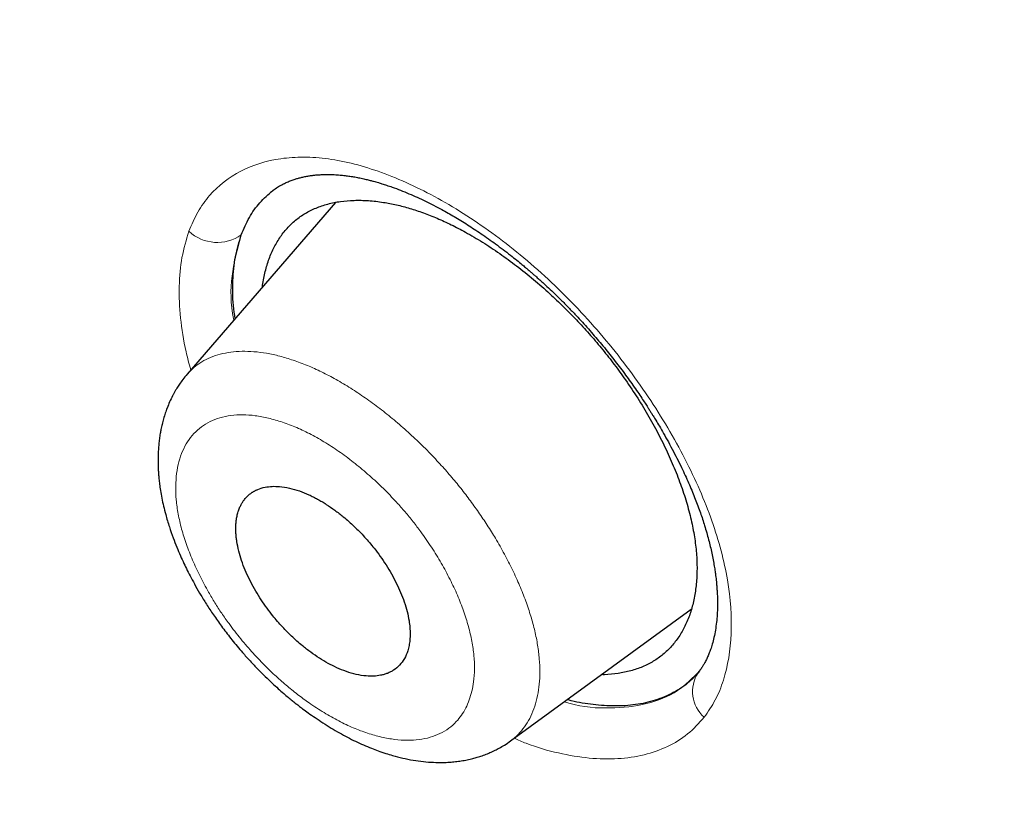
# Model space of a CAD drawing. Header units: millimetres. Extents: x 8 to 473, y 11 to 654.
# Tile 62 of 656: x 415.99 to 423.79, y 185.39 to 191.71. Entities that reach past the tile are written whole.
import ezdxf

# ---------------------------------------------------------------- set-up
doc = ezdxf.new("R2010")
doc.units = ezdxf.units.MM

msp = doc.modelspace()

# ---------------------------------------------------------------- linework, layer by layer
at = {"color": 7, "linetype": 'Continuous', "lineweight": 30}
for p, q in [((418.4925, 190.2627), (417.3172, 188.9032)), ((419.8777, 186.0021), (421.3083, 187.0445)), ((421.3625, 186.5422), (421.3094, 186.4851))]:
    msp.add_line(p, q, dxfattribs=at)
at = {"color": 8, "linetype": 'Continuous', "lineweight": 0}
for centre, radius, start, end in [((417.5559, 190.2774), 0.3308, 227.26197, 305.20629), ((421.5898, 186.3939), 0.2715, 146.94127, 228.70391)]:
    msp.add_arc(centre, radius, start, end, dxfattribs=at)
at = {"color": 7, "linetype": 'Continuous', "lineweight": 30}
for points, knots in [([(461.4343, 127.8744), (461.5028, 128.5627), (461.6393, 129.9326), (461.5397, 132.2118), (461.2898, 134.581), (460.9014, 137.0323), (460.3617, 139.7996), (459.6453, 142.8964), (458.7444, 146.3221), (457.6424, 150.206), (456.3447, 154.5431), (454.9302, 159.3122), (453.4496, 164.132), (451.8166, 169.0606), (450.26, 173.2838), (448.8522, 176.7547), (447.6792, 179.4251), (446.3576, 182.1693), (444.8471, 184.9928), (443.2049, 187.7272), (441.4397, 190.3395), (439.5907, 192.787), (437.5671, 195.1633), (435.4395, 197.4214), (433.265, 199.5544), (430.7073, 201.9013), (427.7673, 204.412), (424.4579, 207.0336), (421.1659, 209.4809), (417.8983, 211.771), (414.664, 213.894), (411.4751, 215.8488), (408.338, 217.6554), (405.2417, 219.3719), (402.1573, 221.0766), (399.0852, 222.7098), (396.0436, 224.2145), (393.0598, 225.5415), (390.1579, 226.6715), (387.3493, 227.6059), (384.6502, 228.3104), (382.3814, 228.6889), (380.5285, 228.788), (379.054, 228.6783), (377.7344, 228.3298), (376.6343, 227.685), (375.8051, 226.7211), (375.2059, 225.4174), (374.8688, 224.0286), (374.8192, 222.9724), (374.8004, 222.5711)], [0, 0, 0, 0, 0.0200047, 0.0398126, 0.0594823, 0.0790442, 0.098539, 0.1240032, 0.1493793, 0.1746635, 0.2089867, 0.2432628, 0.2776948, 0.3122934, 0.3470638, 0.3645565, 0.3821766, 0.3999474, 0.417905, 0.4360854, 0.4514078, 0.4669063, 0.4824142, 0.4977299, 0.5128612, 0.5278497, 0.5501285, 0.5722459, 0.5942634, 0.6162413, 0.6382062, 0.660093, 0.6818368, 0.7033851, 0.7249325, 0.7466767, 0.7685648, 0.7905255, 0.8125089, 0.8345238, 0.8566401, 0.8789195, 0.893908, 0.9090407, 0.9243532, 0.9398664, 0.9553564, 0.9706894, 0.9888644, 1, 1, 1, 1]), ([(459.2222, 127.7834), (459.279, 128.3336), (459.3924, 129.4332), (459.3537, 131.2404), (459.2029, 133.1259), (458.9459, 135.0845), (458.6061, 137.0963), (458.1198, 139.5444), (457.444, 142.4532), (456.5504, 145.8362), (455.5256, 149.4267), (454.3873, 153.2102), (453.1931, 157.1632), (451.9702, 161.1366), (450.6689, 165.1609), (449.2429, 169.2583), (447.9127, 172.7478), (446.7404, 175.5931), (445.7907, 177.7591), (444.7549, 179.9606), (443.6155, 182.1989), (442.3526, 184.4722), (441.0655, 186.5811), (439.779, 188.5047), (438.5312, 190.231), (437.1895, 191.9343), (435.6066, 193.7805), (433.7754, 195.7367), (431.7133, 197.7753), (429.4721, 199.8488), (427.0635, 201.9417), (424.497, 204.0378), (421.9262, 206.0238), (419.3606, 207.9095), (416.5941, 209.8481), (413.6375, 211.7986), (410.5048, 213.7281), (407.4068, 215.5186), (404.335, 217.224), (401.2742, 218.913), (398.2378, 220.5209), (395.2467, 221.9921), (392.5157, 223.1967), (390.0459, 224.1619), (387.8266, 224.9278), (385.6774, 225.5555), (383.6119, 226.0252), (381.7621, 226.2952), (380.1355, 226.3661), (378.7339, 226.2476), (377.5948, 225.9367), (376.7116, 225.4582), (376.0551, 224.8609), (375.5363, 224.1143), (375.1031, 223.1429), (374.7939, 221.9195), (374.6336, 220.4353), (374.6208, 218.8354), (374.7274, 217.1489), (374.9311, 215.3964), (375.3048, 212.9936), (375.9234, 209.8987), (376.8482, 206.079), (377.9052, 202.1902), (379.0464, 198.262), (380.2194, 194.3206), (381.3492, 190.5854), (382.4801, 187.0244), (383.6278, 183.6312), (384.8807, 180.1829), (386.1041, 177.1008), (386.9838, 174.9915), (387.4082, 174.0516), (387.4899, 173.8705)], [0, 0, 0, 0, 0.012215, 0.024412, 0.036596, 0.048766, 0.060927, 0.073082, 0.092172, 0.111249, 0.13031, 0.151946, 0.173571, 0.195212, 0.216878, 0.238563, 0.260269, 0.271132, 0.282006, 0.292893, 0.303792, 0.314705, 0.32563, 0.333834, 0.342045, 0.350258, 0.35847, 0.369407, 0.38033, 0.391239, 0.404312, 0.417369, 0.430424, 0.443476, 0.456526, 0.472832, 0.489119, 0.505383, 0.521624, 0.537868, 0.55414, 0.570431, 0.586733, 0.59978, 0.61283, 0.625882, 0.638943, 0.652018, 0.662926, 0.673848, 0.684783, 0.692993, 0.701206, 0.709417, 0.717621, 0.728547, 0.739459, 0.750357, 0.761244, 0.772118, 0.782981, 0.804686, 0.826372, 0.848038, 0.869678, 0.891304, 0.912939, 0.931134, 0.949343, 0.967563, 0.985796, 0.997263, 1, 1, 1, 1]), ([(404.4234, 216.6686), (404.5035, 216.6242), (404.6608, 216.5372), (404.8922, 216.4089), (405.1146, 216.2855), (405.3281, 216.1669), (405.5326, 216.0532), (405.7246, 215.9463), (405.9044, 215.846), (406.0725, 215.7522), (406.2325, 215.6627), (406.3845, 215.5776), (406.5336, 215.4941), (406.679, 215.4124), (406.8203, 215.333), (406.9515, 215.2592), (407.0729, 215.1908), (407.1872, 215.1262), (407.298, 215.0636), (407.4085, 215.0011), (407.6161, 214.8835), (407.9228, 214.7092), (408.3311, 214.476), (408.7447, 214.2382), (409.271, 213.9338), (409.9082, 213.5616), (410.6566, 213.1187), (411.4066, 212.6673), (412.1636, 212.204), (412.9276, 211.7285), (413.6986, 211.2405), (414.4714, 210.7429), (415.2461, 210.2357), (416.0226, 209.7188), (416.8008, 209.1922), (417.5627, 208.6683), (418.3081, 208.1481), (419.0367, 207.6322), (419.6377, 207.2005), (420.1106, 206.8571), (420.455, 206.6054), (420.7996, 206.3519), (421.1464, 206.0949), (421.464, 205.8581), (421.7536, 205.6407), (422.015, 205.4437), (422.281, 205.242), (422.5518, 205.0357), (422.8247, 204.8267), (423.0961, 204.6177), (423.3293, 204.4372), (423.5246, 204.2854), (423.6832, 204.1616), (423.8395, 204.0393), (423.993, 203.9188), (424.1285, 203.8121), (424.2442, 203.7207), (424.3387, 203.6459), (424.4117, 203.588), (424.4653, 203.5454), (424.5016, 203.5166), (424.5351, 203.49), (424.5632, 203.4676), (424.5842, 203.4509), (424.6001, 203.4382), (424.616, 203.4256), (424.6362, 203.4094), (424.6624, 203.3886), (424.6987, 203.3596), (424.7467, 203.3213), (424.8076, 203.2726), (424.8756, 203.2181), (424.9499, 203.1585), (425.0285, 203.0954), (425.1109, 203.0291), (425.1942, 202.9619), (425.277, 202.895), (425.4291, 202.7719), (425.6488, 202.5934), (425.9342, 202.3599), (426.2205, 202.1242), (426.508, 201.8858), (426.7995, 201.6425), (427.0916, 201.397), (427.3867, 201.1472), (427.6407, 200.9306), (427.8528, 200.7486), (428.0223, 200.6026), (428.1927, 200.4551), (428.3627, 200.3074), (428.5279, 200.1631), (428.6851, 200.0253), (428.8325, 199.8956), (428.971, 199.7732), (429.0928, 199.6651), (429.1991, 199.5706), (429.2909, 199.4887), (429.3771, 199.4116), (429.4598, 199.3375), (429.5521, 199.2546), (429.6588, 199.1585), (429.783, 199.0463), (429.9168, 198.9251), (430.0602, 198.7946), (430.2132, 198.6548), (430.3755, 198.5059), (430.5448, 198.3498), (430.7171, 198.1901), (430.8886, 198.0304), (431.1035, 197.8292), (431.3599, 197.5874), (431.6558, 197.3057), (431.9503, 197.0227), (432.2447, 196.7369), (432.5414, 196.446), (432.836, 196.154), (433.1294, 195.8602), (433.4483, 195.5372), (433.7921, 195.1845), (434.1603, 194.8011), (434.526, 194.4145), (434.8892, 194.0245), (435.2496, 193.631), (435.6071, 193.2343), (435.9605, 192.8349), (436.309, 192.4334), (436.6524, 192.0301), (436.9911, 191.6248), (437.3249, 191.2175), (437.652, 190.8108), (437.9731, 190.4041), (438.2897, 189.9952), (438.6053, 189.5799), (438.8615, 189.2361), (439.0597, 188.9664), (439.2006, 188.7728), (439.34, 188.5798), (439.4753, 188.3905), (439.6039, 188.2092), (439.7249, 188.0371), (439.8387, 187.8741), (439.946, 187.7193), (440.0367, 187.5876), (440.112, 187.4776), (440.1732, 187.3878), (440.2329, 187.3001), (440.2942, 187.2096), (440.3603, 187.1115), (440.4317, 187.0048), (440.5084, 186.8897), (440.5898, 186.7666), (440.6772, 186.6336), (440.7705, 186.4906), (440.8596, 186.3532), (440.9436, 186.2229), (441.0215, 186.1014), (441.0995, 185.979), (441.1746, 185.8607), (441.2433, 185.752), (441.3049, 185.654), (441.3597, 185.5667), (441.408, 185.4892), (441.4464, 185.4276), (441.4758, 185.3802), (441.4971, 185.346), (441.5143, 185.3182), (441.527, 185.2977), (441.5372, 185.2812), (441.5504, 185.2597), (441.5705, 185.2271), (441.5994, 185.1803), (441.635, 185.1223), (441.6772, 185.0535), (441.724, 184.9768), (441.7736, 184.8954), (441.8239, 184.8124), (441.8746, 184.7287), (441.9255, 184.6442), (442.0071, 184.5081), (442.1199, 184.3188), (442.2718, 184.0613), (442.4331, 183.7846), (442.6015, 183.492), (442.767, 183.2011), (442.9273, 182.9158), (443.0824, 182.6366), (443.2323, 182.3634), (443.4142, 182.0284), (443.6267, 181.6311), (443.8687, 181.1703), (444.1053, 180.7116), (444.3372, 180.2542), (444.5646, 179.7981), (444.7876, 179.3432), (445.0285, 178.8434), (445.2859, 178.2993), (445.5581, 177.7115), (445.7768, 177.2292), (445.9463, 176.8499), (446.0699, 176.5706), (446.1946, 176.2862), (446.3207, 175.9958), (446.4249, 175.7535), (446.5071, 175.5608), (446.5673, 175.4192), (446.6278, 175.2763), (446.6879, 175.1335), (446.7467, 174.9932), (446.8062, 174.8507), (446.8654, 174.7081), (446.9242, 174.5661), (446.979, 174.4329), (447.0299, 174.3087), (447.0771, 174.1933), (447.121, 174.0855), (447.1638, 173.9801), (447.2087, 173.8691), (447.2577, 173.7476), (447.311, 173.615), (447.3677, 173.4735), (447.4276, 173.3233), (447.4906, 173.1645), (447.5565, 172.9978), (447.6238, 172.8269), (447.7119, 172.602), (447.8188, 172.3277), (447.9505, 171.9869), (448.0849, 171.6364), (448.2221, 171.2753), (448.4302, 170.723), (448.7067, 169.9775), (449.0348, 169.0734), (449.3431, 168.2067), (449.6328, 167.3767), (449.9164, 166.5501), (450.2337, 165.609), (450.5823, 164.5548), (450.9597, 163.389), (451.3284, 162.2281), (451.6897, 161.0716), (452.0772, 159.8128), (452.4904, 158.4522), (452.93, 156.9897), (453.3664, 155.5298), (453.8029, 154.071), (454.239, 152.6141), (454.6713, 151.1606), (455.0731, 149.7929), (455.4434, 148.5112), (455.782, 147.3158), (456.0737, 146.2613), (456.3209, 145.3461), (456.4796, 144.7459), (456.5898, 144.3227), (456.6544, 144.0727), (456.7201, 143.8162), (456.787, 143.5527), (456.8483, 143.3091), (456.9038, 143.0866), (456.953, 142.8879), (457.0011, 142.6919), (457.047, 142.5033), (457.0866, 142.3397), (457.1203, 142.1995), (457.1486, 142.0811), (457.172, 141.9827), (457.1908, 141.9033), (457.2049, 141.8438), (457.2174, 141.7908), (457.2274, 141.7482), (457.2351, 141.7154), (457.2409, 141.6908), (457.2463, 141.6677), (457.2523, 141.642), (457.2597, 141.6101), (457.2693, 141.5689), (457.2813, 141.5175), (457.2958, 141.4553), (457.3117, 141.3863), (457.3434, 141.2487), (457.3906, 141.0424), (457.4476, 140.7893), (457.5004, 140.5523), (457.5484, 140.3335), (457.5961, 140.1137), (457.6428, 139.896), (457.6879, 139.6825), (457.7396, 139.4345), (457.797, 139.1542), (457.8595, 138.8424), (457.9179, 138.5443), (457.973, 138.257), (458.0251, 137.9786), (458.0758, 137.7011), (458.1256, 137.4224), (458.1748, 137.14), (458.2216, 136.8633), (458.2662, 136.5921), (458.3086, 136.327), (458.3441, 136.0972), (458.3726, 135.9074), (458.394, 135.7627), (458.4134, 135.6279), (458.4304, 135.5086), (458.445, 135.4037), (458.4575, 135.3123), (458.4691, 135.2269), (458.4803, 135.1429), (458.4918, 135.0554), (458.5038, 134.9625), (458.5163, 134.8644), (458.5292, 134.7613), (458.5426, 134.6516), (458.5565, 134.5352), (458.5734, 134.3908), (458.5926, 134.2201), (458.6134, 134.0259), (458.6333, 133.8321), (458.6519, 133.6395), (458.6695, 133.4482), (458.6828, 133.2926), (458.6927, 133.1723), (458.6994, 133.0867), (458.7059, 133.0017), (458.712, 132.9193), (458.7175, 132.8421), (458.7223, 132.7732), (458.7263, 132.7129), (458.7297, 132.6607), (458.7326, 132.6153), (458.735, 132.5766), (458.7369, 132.5445), (458.7386, 132.516), (458.7403, 132.4872), (458.7423, 132.4541), (458.7445, 132.4155), (458.7469, 132.3717), (458.7495, 132.3227), (458.7524, 132.2684), (458.7553, 132.2087), (458.7585, 132.1433), (458.7617, 132.0719), (458.765, 131.9946), (458.7683, 131.9119), (458.7714, 131.8242), (458.7747, 131.7255), (458.7777, 131.6197), (458.7803, 131.5103), (458.7823, 131.4051), (458.7838, 131.3044), (458.7848, 131.2084), (458.7853, 131.1197), (458.7855, 131.0381), (458.7853, 130.9677), (458.785, 130.9056), (458.7846, 130.8478), (458.7839, 130.7866), (458.783, 130.7209), (458.7817, 130.6426), (458.7797, 130.5507), (458.7768, 130.4443), (458.7735, 130.347), (458.7701, 130.2604), (458.7669, 130.1859), (458.7633, 130.1101), (458.7595, 130.0357), (458.7555, 129.9659), (458.7516, 129.9022), (458.7479, 129.8444), (458.7443, 129.7921), (458.7409, 129.7448), (458.7378, 129.7025), (458.7349, 129.6655), (458.7324, 129.6341), (458.7302, 129.6071), (458.7284, 129.585), (458.7268, 129.5659), (458.7254, 129.5492), (458.7238, 129.5308), (458.7218, 129.5088), (458.7193, 129.4808), (458.7162, 129.4467), (458.7123, 129.4062), (458.7077, 129.3595), (458.7024, 129.3066), (458.6961, 129.2476), (458.6889, 129.1826), (458.6807, 129.1115), (458.6713, 129.0344), (458.6607, 128.9515), (458.6487, 128.8628), (458.6352, 128.7684), (458.6201, 128.6684), (458.6032, 128.5629), (458.5842, 128.452), (458.5633, 128.3358), (458.5479, 128.2571), (458.54, 128.2167)], [0, 0, 0, 0, 0.00246, 0.004828, 0.007103, 0.009285, 0.011374, 0.013371, 0.015169, 0.016884, 0.018517, 0.020068, 0.021536, 0.023078, 0.024518, 0.025855, 0.027089, 0.028228, 0.029348, 0.030473, 0.031603, 0.035684, 0.039833, 0.044047, 0.048279, 0.055837, 0.063394, 0.07095, 0.078506, 0.086216, 0.093926, 0.101636, 0.109346, 0.117055, 0.124765, 0.132474, 0.139655, 0.146834, 0.154015, 0.1574, 0.160784, 0.164169, 0.167556, 0.171003, 0.17352, 0.176084, 0.178695, 0.181351, 0.184052, 0.186724, 0.189334, 0.190913, 0.192469, 0.194001, 0.195511, 0.196986, 0.19799, 0.198916, 0.199765, 0.200139, 0.200495, 0.200834, 0.201123, 0.201323, 0.20145, 0.201592, 0.201791, 0.202047, 0.202362, 0.202861, 0.203459, 0.204156, 0.204862, 0.205648, 0.20647, 0.207288, 0.208101, 0.208911, 0.211769, 0.214574, 0.217326, 0.220214, 0.22306, 0.225936, 0.228847, 0.231792, 0.233456, 0.235132, 0.236818, 0.238514, 0.240179, 0.241728, 0.243189, 0.244564, 0.245853, 0.246822, 0.247736, 0.248594, 0.249397, 0.250207, 0.251351, 0.25259, 0.253923, 0.255357, 0.256887, 0.258512, 0.260231, 0.261975, 0.263697, 0.265398, 0.26846, 0.27145, 0.274368, 0.277415, 0.280434, 0.283452, 0.286469, 0.289487, 0.293335, 0.297186, 0.301038, 0.304893, 0.308752, 0.312618, 0.316483, 0.320333, 0.324177, 0.328016, 0.331853, 0.335689, 0.339456, 0.343247, 0.347096, 0.351007, 0.352779, 0.354564, 0.356361, 0.358114, 0.35979, 0.361359, 0.362853, 0.364272, 0.365615, 0.366468, 0.367288, 0.368074, 0.36887, 0.369766, 0.370766, 0.371804, 0.372934, 0.374158, 0.375474, 0.376881, 0.377957, 0.37908, 0.380245, 0.381351, 0.382361, 0.38326, 0.384067, 0.384782, 0.385405, 0.38577, 0.386093, 0.386351, 0.386536, 0.386659, 0.386807, 0.387128, 0.387559, 0.388099, 0.38873, 0.389459, 0.390216, 0.390981, 0.391753, 0.392531, 0.393318, 0.395517, 0.397771, 0.400454, 0.403196, 0.405899, 0.40855, 0.411148, 0.413694, 0.416188, 0.420529, 0.424846, 0.429163, 0.433481, 0.437802, 0.442123, 0.446445, 0.45209, 0.457737, 0.463383, 0.466045, 0.468743, 0.471505, 0.474331, 0.47722, 0.47859, 0.479974, 0.481372, 0.482784, 0.484171, 0.485496, 0.486978, 0.488373, 0.489682, 0.490906, 0.492043, 0.493094, 0.494092, 0.495164, 0.49638, 0.497691, 0.499097, 0.500578, 0.502152, 0.503818, 0.50554, 0.507242, 0.510525, 0.513727, 0.517435, 0.521029, 0.524569, 0.534051, 0.543533, 0.552, 0.560466, 0.568933, 0.5774, 0.589495, 0.60159, 0.613685, 0.62578, 0.637875, 0.653302, 0.668729, 0.684157, 0.699585, 0.715012, 0.730438, 0.745865, 0.758697, 0.771529, 0.78436, 0.792828, 0.801296, 0.803961, 0.806689, 0.809498, 0.812389, 0.815361, 0.817528, 0.819737, 0.821932, 0.824017, 0.825989, 0.827363, 0.828677, 0.82993, 0.83064, 0.831321, 0.831914, 0.832405, 0.832743, 0.833008, 0.833229, 0.833512, 0.833867, 0.834294, 0.834889, 0.835584, 0.836375, 0.837196, 0.840193, 0.84329, 0.845703, 0.848174, 0.850673, 0.853132, 0.855549, 0.857923, 0.861569, 0.86511, 0.868594, 0.8718, 0.875007, 0.878213, 0.881422, 0.884697, 0.888066, 0.89111, 0.894227, 0.897417, 0.899248, 0.900966, 0.902569, 0.904058, 0.905232, 0.906325, 0.907335, 0.9083, 0.909348, 0.910489, 0.91165, 0.912895, 0.914222, 0.915633, 0.917127, 0.919487, 0.921872, 0.924252, 0.926627, 0.928996, 0.93136, 0.93243, 0.933499, 0.934567, 0.935624, 0.9366, 0.937481, 0.938224, 0.938883, 0.939458, 0.939948, 0.940353, 0.940679, 0.941031, 0.941451, 0.941941, 0.942502, 0.943125, 0.943817, 0.944581, 0.945414, 0.946335, 0.947329, 0.948396, 0.949536, 0.950729, 0.952236, 0.953663, 0.955011, 0.956368, 0.957633, 0.958807, 0.959889, 0.960881, 0.961618, 0.962376, 0.963196, 0.96408, 0.965027, 0.966363, 0.967808, 0.969362, 0.970346, 0.97137, 0.972433, 0.973483, 0.974457, 0.975339, 0.976146, 0.976878, 0.977537, 0.978138, 0.978661, 0.979103, 0.979468, 0.979806, 0.980045, 0.980281, 0.980519, 0.980827, 0.981225, 0.981714, 0.982294, 0.982964, 0.983726, 0.984578, 0.985522, 0.986557, 0.987683, 0.9889, 0.990209, 0.99161, 0.993103, 0.994688, 0.996366, 0.998136, 1, 1, 1, 1]), ([(417.978, 190.343), (417.9826, 190.3469), (417.9912, 190.354), (418.0059, 190.3654), (418.0227, 190.377), (418.0407, 190.3883), (418.0575, 190.3981), (418.0782, 190.4092), (418.1026, 190.4211), (418.1327, 190.4339), (418.1627, 190.4447), (418.1917, 190.4536), (418.2193, 190.4609), (418.2488, 190.4675), (418.2789, 190.473), (418.3081, 190.4772), (418.3355, 190.4802), (418.3636, 190.4824), (418.3993, 190.4842), (418.4435, 190.4846), (418.4921, 190.4828), (418.5367, 190.4793), (418.5765, 190.4749), (418.6152, 190.4695), (418.6545, 190.4629), (418.6944, 190.4549), (418.7325, 190.4464), (418.7653, 190.4382), (418.7907, 190.4315), (418.8119, 190.4255), (418.8341, 190.4191), (418.8624, 190.4105), (418.8989, 190.3987), (418.9693, 190.3744), (419.0715, 190.3345), (419.2027, 190.2748), (419.3227, 190.213), (419.4334, 190.1503), (419.5374, 190.0868), (419.6468, 190.0149), (419.741, 189.9484), (419.8181, 189.8909), (419.874, 189.8478), (419.9239, 189.8081), (419.9636, 189.7755), (419.9938, 189.7503), (420.0154, 189.732), (420.0312, 189.7185), (420.0446, 189.7069), (420.0593, 189.6941), (420.0789, 189.677), (420.1038, 189.6549), (420.1372, 189.6247), (420.1802, 189.585), (420.2331, 189.5348), (420.291, 189.478), (420.3507, 189.4172), (420.4229, 189.341), (420.5058, 189.2494), (420.5978, 189.1419), (420.6854, 189.0335), (420.7683, 188.9251), (420.8339, 188.8344), (420.8825, 188.7643), (420.9145, 188.717), (420.941, 188.6769), (420.9623, 188.6441), (420.9787, 188.6183), (420.9927, 188.596), (421.0087, 188.5704), (421.0301, 188.5354), (421.0579, 188.4891), (421.091, 188.432), (421.1283, 188.3655), (421.1668, 188.2937), (421.2042, 188.2206), (421.2471, 188.1323), (421.2934, 188.0304), (421.3403, 187.9165), (421.3803, 187.8087), (421.4093, 187.7205), (421.4303, 187.6497), (421.4454, 187.5945), (421.4589, 187.5403), (421.4709, 187.4869), (421.4813, 187.4352), (421.4897, 187.3876), (421.4961, 187.3464), (421.5006, 187.3137), (421.504, 187.286), (421.5069, 187.2589), (421.5098, 187.2272), (421.5126, 187.1902), (421.5146, 187.1496), (421.5156, 187.1078), (421.5155, 187.0585), (421.5133, 187.0021), (421.5079, 186.9393), (421.4996, 186.8789), (421.4885, 186.8224), (421.4754, 186.7711), (421.4614, 186.7272), (421.4478, 186.6911), (421.4364, 186.6649), (421.4269, 186.645), (421.419, 186.6295), (421.409, 186.6112), (421.3964, 186.5901), (421.381, 186.5665), (421.3689, 186.5506), (421.3625, 186.5422)], [0, 0, 0, 0, 0.008798, 0.016259, 0.022405, 0.027933, 0.033562, 0.039296, 0.048521, 0.058373, 0.069223, 0.077046, 0.085185, 0.093582, 0.102002, 0.109702, 0.116627, 0.123066, 0.130676, 0.142362, 0.153748, 0.163579, 0.171995, 0.180053, 0.187955, 0.195705, 0.203269, 0.209139, 0.213792, 0.217232, 0.220938, 0.226067, 0.232623, 0.240608, 0.26367, 0.286014, 0.307623, 0.323924, 0.341062, 0.359044, 0.377871, 0.387605, 0.397276, 0.405642, 0.412548, 0.417218, 0.420855, 0.423455, 0.425224, 0.427619, 0.430925, 0.435144, 0.440278, 0.448031, 0.45723, 0.467744, 0.47845, 0.489059, 0.506847, 0.524371, 0.541638, 0.558652, 0.575311, 0.583627, 0.590829, 0.596918, 0.601893, 0.605756, 0.608585, 0.612009, 0.617408, 0.62441, 0.633012, 0.64321, 0.654446, 0.665473, 0.676246, 0.694487, 0.711957, 0.728661, 0.744809, 0.753808, 0.762781, 0.771728, 0.780652, 0.78955, 0.798045, 0.805274, 0.811206, 0.815476, 0.820199, 0.826069, 0.833083, 0.841127, 0.849367, 0.857631, 0.870826, 0.884358, 0.898625, 0.913026, 0.926388, 0.937794, 0.948032, 0.958298, 0.962532, 0.967616, 0.973907, 0.981402, 0.9901, 1, 1, 1, 1]), ([(417.7466, 190.0071), (417.7665, 190.0538), (417.8062, 190.1472), (417.8901, 190.2644), (417.9605, 190.3263), (417.9956, 190.3573)], [0, 0, 0, 0, 0.333886, 0.66737, 1, 1, 1, 1]), ([(417.9138, 189.5933), (417.9138, 189.5933), (417.9168, 189.6324), (417.9321, 189.7039), (417.9604, 189.8065), (417.9998, 189.8998), (418.0486, 189.9843), (418.1069, 190.0592), (418.1744, 190.1239), (418.251, 190.178), (418.3364, 190.2208), (418.4299, 190.2522), (418.5308, 190.2725), (418.6384, 190.2814), (418.752, 190.2791), (418.8643, 190.2663), (418.9738, 190.2451), (419.0792, 190.2174), (419.1871, 190.182), (419.2969, 190.1386), (419.4082, 190.0879), (419.4832, 190.0478), (419.5207, 190.0277)], [0, 0, 0, 0, 0.000042, 0.055687, 0.11129, 0.166849, 0.222362, 0.27783, 0.333266, 0.388697, 0.444167, 0.499701, 0.555296, 0.610937, 0.666597, 0.722247, 0.768602, 0.814925, 0.861215, 0.907484, 0.953748, 1, 1, 1, 1]), ([(417.6977, 189.3433), (417.6928, 189.3782), (417.6777, 189.4838), (417.6774, 189.6487), (417.6949, 189.8388), (417.7292, 189.9505), (417.7466, 190.0071)], [0, 0, 0, 0, 0.137971, 0.417126, 0.704499, 1, 1, 1, 1]), ([(419.5207, 190.0277), (419.5659, 190.0019), (419.6562, 189.9501), (419.7917, 189.8601), (419.9263, 189.7619), (420.0593, 189.6552), (420.1825, 189.5472), (420.2958, 189.4398), (420.3993, 189.3345), (420.4996, 189.2251), (420.5961, 189.112), (420.6883, 188.9956), (420.7814, 188.8689), (420.8739, 188.7319), (420.9639, 188.5851), (421.0455, 188.4376), (421.1185, 188.29), (421.1824, 188.1434), (421.2369, 187.9986), (421.2815, 187.8564), (421.3159, 187.7178), (421.3397, 187.5835), (421.3526, 187.4545), (421.3547, 187.3314), (421.3463, 187.2147), (421.3275, 187.1051), (421.2987, 187.0032), (421.2599, 186.9096), (421.2113, 186.8249), (421.1532, 186.7497), (421.0858, 186.6846), (421.0091, 186.6303), (420.9237, 186.5872), (420.8304, 186.5549), (420.7292, 186.5348), (420.6512, 186.5256), (420.6054, 186.5265), (420.5977, 186.5267)], [0, 0, 0, 0, 0.030072, 0.06016, 0.09027, 0.1204, 0.150549, 0.175691, 0.200849, 0.22603, 0.251246, 0.2765, 0.301712, 0.331912, 0.362076, 0.392218, 0.422339, 0.452438, 0.482512, 0.51256, 0.542585, 0.5726, 0.602633, 0.632701, 0.662808, 0.692946, 0.7231, 0.753256, 0.783396, 0.813508, 0.843588, 0.873643, 0.903683, 0.933724, 0.963778, 0.993851, 1, 1, 1, 1]), ([(417.3177, 188.9037), (417.306, 188.8897), (417.2847, 188.864), (417.2582, 188.8268), (417.2385, 188.7965), (417.224, 188.7722), (417.2125, 188.7517), (417.1972, 188.723), (417.1789, 188.6848), (417.1601, 188.6393), (417.1442, 188.5949), (417.1309, 188.5517), (417.1196, 188.5087), (417.111, 188.4695), (417.104, 188.4318), (417.0981, 188.3932), (417.0932, 188.3507), (417.0897, 188.3076), (417.0877, 188.2649), (417.087, 188.2242), (417.0875, 188.1834), (417.0892, 188.1441), (417.0917, 188.108), (417.0949, 188.0723), (417.0995, 188.0316), (417.1068, 187.9809), (417.1171, 187.9229), (417.1307, 187.8597), (417.1502, 187.783), (417.1754, 187.6993), (417.2056, 187.6127), (417.2346, 187.5377), (417.2634, 187.4698), (417.2913, 187.4087), (417.3195, 187.3505), (417.3502, 187.2908), (417.386, 187.2249), (417.4282, 187.152), (417.4775, 187.0725), (417.5343, 186.9868), (417.5994, 186.8955), (417.6735, 186.7993), (417.7466, 186.7116), (417.8159, 186.6343), (417.8762, 186.5707), (417.9344, 186.5125), (417.9881, 186.4614), (418.0367, 186.4172), (418.0793, 186.3799), (418.1159, 186.3489), (418.1467, 186.3237), (418.1739, 186.3019), (418.2016, 186.2802), (418.2357, 186.2541), (418.2792, 186.2221), (418.3329, 186.1842), (418.3935, 186.1439), (418.4579, 186.1037), (418.5228, 186.0658), (418.5874, 186.0308), (418.6514, 185.9988), (418.7143, 185.9699), (418.7733, 185.9452), (418.8313, 185.9231), (418.8865, 185.9043), (418.952, 185.8845), (419.0247, 185.8658), (419.1064, 185.8495), (419.1879, 185.8382), (419.2651, 185.8323), (419.3343, 185.8313), (419.3919, 185.8337), (419.4415, 185.8381), (419.4882, 185.8443), (419.534, 185.8525), (419.576, 185.8622), (419.6156, 185.8731), (419.6544, 185.8856), (419.6879, 185.8981), (419.7149, 185.9094), (419.7356, 185.9187), (419.7603, 185.9305), (419.7922, 185.9472), (419.8332, 185.9711), (419.862, 185.9913), (419.878, 186.0024)], [0, 0, 0, 0, 0.0129156, 0.0235736, 0.0319654, 0.0380964, 0.0432936, 0.0485137, 0.0608832, 0.0729335, 0.0829247, 0.0939634, 0.1045835, 0.1138928, 0.1217463, 0.1310545, 0.1408531, 0.1510734, 0.160489, 0.1697013, 0.1784054, 0.1877544, 0.1956807, 0.2020682, 0.2111067, 0.222215, 0.2349589, 0.248279, 0.2618971, 0.2823164, 0.3004728, 0.316572, 0.3310384, 0.3439192, 0.3554017, 0.3677998, 0.3818045, 0.3974152, 0.4145676, 0.4332378, 0.4534358, 0.4751783, 0.4984936, 0.5145842, 0.5307698, 0.5455867, 0.5589598, 0.570895, 0.5813964, 0.5899868, 0.5973063, 0.6033558, 0.6093334, 0.6168018, 0.6271157, 0.6393865, 0.6535675, 0.6682382, 0.6828054, 0.6972692, 0.7116302, 0.7258898, 0.7397299, 0.7517298, 0.7653456, 0.7772602, 0.7954186, 0.8139275, 0.8323918, 0.8504633, 0.8665656, 0.87958, 0.8902863, 0.901068, 0.912262, 0.9227111, 0.9311619, 0.9408133, 0.9510705, 0.9561764, 0.9612663, 0.9669551, 0.9752317, 0.9862478, 1, 1, 1, 1]), ([(418.5025, 186.5816), (418.5278, 186.5709), (418.5801, 186.5487), (418.6582, 186.5267), (418.7301, 186.5152), (418.7945, 186.5137), (418.8412, 186.5191), (418.8771, 186.5278), (418.9034, 186.5367), (418.9287, 186.5481), (418.9628, 186.5678), (419.0016, 186.6005), (419.039, 186.652), (419.0621, 186.7056), (419.075, 186.7564), (419.0813, 186.8009), (419.0834, 186.8484), (419.0812, 186.8987), (419.074, 186.9577), (419.0601, 187.0253), (419.0375, 187.1009), (419.0088, 187.1765), (418.9746, 187.2511), (418.9357, 187.3241), (418.893, 187.3946), (418.8471, 187.4622), (418.791, 187.5365), (418.7228, 187.6167), (418.6408, 187.7005), (418.5614, 187.7708), (418.4869, 187.8286), (418.4302, 187.8675), (418.3845, 187.8957), (418.3502, 187.9153), (418.3159, 187.9334), (418.2674, 187.9567), (418.2038, 187.9823), (418.1255, 188.0049), (418.0537, 188.0162), (417.9896, 188.0176), (417.9312, 188.0107), (417.8919, 187.9988), (417.8687, 187.9887), (417.8615, 187.9853), (417.8543, 187.9816), (417.8473, 187.9778), (417.8403, 187.9737), (417.8335, 187.9694), (417.8256, 187.9641), (417.8168, 187.9576), (417.8066, 187.9493), (417.7957, 187.9395), (417.7836, 187.9272), (417.7708, 187.9121), (417.7577, 187.8939), (417.7447, 187.872), (417.7323, 187.8462), (417.7212, 187.8159), (417.7124, 187.7824), (417.7064, 187.7471), (417.7032, 187.7121), (417.7025, 187.6776), (417.7037, 187.644), (417.7065, 187.6116), (417.7126, 187.5661), (417.7249, 187.506), (417.7474, 187.43), (417.7762, 187.3541), (417.8103, 187.2793), (417.8491, 187.2063), (417.8917, 187.1358), (417.9373, 187.0684), (417.9931, 186.9943), (418.0611, 186.9143), (418.143, 186.8307), (418.2223, 186.7604), (418.2968, 186.7026), (418.3651, 186.6559), (418.4341, 186.6146), (418.4797, 186.5926), (418.5025, 186.5816)], [0, 0, 0, 0, 0.0177278, 0.0367028, 0.056928, 0.0729242, 0.0896267, 0.0982462, 0.1070428, 0.1160166, 0.1251676, 0.1459834, 0.1668066, 0.1876375, 0.2000255, 0.2124677, 0.2249641, 0.2375151, 0.250121, 0.2671887, 0.2838397, 0.3000758, 0.3158985, 0.3313097, 0.3463113, 0.3609055, 0.3750946, 0.3956635, 0.4163266, 0.4370914, 0.4527415, 0.4684562, 0.4763412, 0.4842436, 0.4921637, 0.5001018, 0.5180099, 0.5370772, 0.5573072, 0.5732494, 0.5898487, 0.6092189, 0.6118182, 0.6144318, 0.6170595, 0.6197015, 0.6223576, 0.6250279, 0.6277159, 0.6318673, 0.6359411, 0.640838, 0.6465581, 0.6531011, 0.6604672, 0.6686561, 0.677668, 0.6875027, 0.6980639, 0.7080812, 0.7175546, 0.7264841, 0.7348699, 0.7427118, 0.7500099, 0.7671579, 0.7838685, 0.8001434, 0.8159842, 0.8313927, 0.846371, 0.8609213, 0.8750459, 0.8955524, 0.9161746, 0.9369206, 0.9525712, 0.9682991, 0.9841077, 1, 1, 1, 1]), ([(421.3682, 186.5499), (421.3396, 186.5184), (421.2763, 186.4485), (421.1525, 186.3721), (421.0073, 186.3146), (420.85, 186.2833), (420.6846, 186.2749), (420.5127, 186.2906), (420.3931, 186.3094), (420.3297, 186.3285), (420.3268, 186.3293)], [0, 0, 0, 0, 0.128117, 0.283643, 0.434676, 0.5812, 0.723186, 0.860634, 0.993603, 1, 1, 1, 1])]:
    msp.add_open_spline(points, degree=3, knots=knots, dxfattribs=at)
at = {"color": 8, "linetype": 'Continuous', "lineweight": 0}
for points, knots in [([(404.3569, 216.7998), (405.7188, 216.0434), (408.4356, 214.5345), (412.5561, 212.0892), (416.3729, 209.5979), (419.8755, 207.1338), (423.0606, 204.7509), (426.2692, 202.1948), (429.116, 199.7484), (431.5746, 197.4797), (433.642, 195.4408), (435.6434, 193.3058), (437.5325, 191.082), (439.2773, 188.8), (440.9676, 186.3414), (442.5639, 183.737), (444.0486, 181.02), (445.3645, 178.3508), (446.5413, 175.7293), (447.9497, 172.3078), (449.503, 168.1351), (451.1333, 163.2579), (452.6086, 158.4693), (454.0251, 153.7185), (455.4095, 149.0879), (456.6505, 144.6362), (457.6891, 140.4085), (458.3721, 136.9036), (458.7655, 134.0828), (458.9407, 131.895), (458.9675, 129.8038), (458.7822, 128.5595), (458.6891, 127.9348)], [0, 0, 0, 0, 0.041621, 0.083027, 0.124254, 0.155187, 0.186259, 0.217684, 0.249258, 0.270278, 0.291311, 0.312423, 0.333508, 0.354515, 0.375614, 0.400882, 0.426039, 0.451271, 0.476543, 0.501735, 0.551843, 0.601883, 0.651941, 0.702019, 0.752119, 0.798831, 0.845298, 0.891449, 0.918531, 0.94558, 0.97268, 1, 1, 1, 1]), ([(404.5454, 216.264), (405.877, 215.5232), (408.54, 214.0416), (412.598, 211.6469), (416.3798, 209.1999), (419.8672, 206.7593), (423.0391, 204.3992), (426.2198, 201.8793), (429.0344, 199.4758), (431.4681, 197.2443), (433.5168, 195.2336), (435.4946, 193.1315), (437.3637, 190.9346), (439.0803, 188.665), (440.7369, 186.2169), (442.295, 183.6277), (443.737, 180.9318), (445.0087, 178.2911), (446.142, 175.7079), (447.5493, 172.2113), (449.134, 167.8499), (450.8152, 162.6852), (452.3423, 157.6179), (453.8451, 152.5872), (455.325, 147.5898), (456.6413, 142.6894), (457.5402, 138.6094), (458.0793, 135.323), (458.333, 132.7892), (458.4025, 130.3726), (458.1749, 128.9598), (458.0606, 128.2501)], [0, 0, 0, 0, 0.0410577, 0.0821105, 0.1232452, 0.154293, 0.1856069, 0.2169079, 0.2481504, 0.2691403, 0.2901685, 0.3111004, 0.3320142, 0.3531455, 0.3742811, 0.3994959, 0.4247209, 0.4498671, 0.4748816, 0.4998442, 0.5533653, 0.6069417, 0.66044, 0.71389, 0.7673728, 0.8209497, 0.8746258, 0.905931, 0.9371643, 0.9684378, 1, 1, 1, 1]), ([(457.6983, 128.2204), (457.7955, 128.7808), (457.9893, 129.8971), (458.0053, 131.7723), (457.8858, 133.7354), (457.635, 135.7889), (457.2017, 138.3846), (456.5295, 141.5555), (455.5734, 145.3235), (454.4916, 149.1667), (453.3326, 153.0586), (452.1643, 156.9695), (450.9853, 160.9004), (449.7337, 164.8796), (448.3658, 168.9269), (447.0906, 172.3711), (445.9659, 175.1739), (445.0482, 177.3073), (444.04, 179.479), (442.9278, 181.6885), (441.6905, 183.9309), (440.4251, 186.0086), (439.1578, 187.9039), (437.9267, 189.601), (436.6081, 191.2672), (435.0586, 193.0658), (433.2622, 194.976), (431.2298, 196.9718), (429.018, 199.0015), (426.6431, 201.0485), (424.1128, 203.0998), (421.5778, 205.0457), (419.0536, 206.892), (416.3464, 208.7753), (413.4634, 210.6639), (410.4109, 212.5303), (407.3916, 214.2674), (405.3978, 215.377), (404.4002, 215.9322)], [0, 0, 0, 0, 0.025219, 0.050243, 0.075219, 0.100224, 0.1253, 0.167123, 0.208897, 0.250637, 0.292347, 0.334058, 0.375777, 0.417537, 0.459293, 0.500974, 0.521789, 0.542616, 0.563499, 0.584464, 0.60542, 0.626337, 0.642078, 0.657874, 0.67353, 0.689088, 0.709897, 0.730837, 0.751765, 0.776717, 0.8017, 0.826792, 0.851776, 0.8766, 0.907472, 0.938289, 0.969126, 1, 1, 1, 1]), ([(404.4003, 215.9322), (404.4259, 215.4462), (404.477, 214.4741), (404.5624, 213.0211), (404.6553, 211.5726), (404.7569, 210.1291), (404.8666, 208.6992), (404.9847, 207.2831), (405.1114, 205.8808), (405.2472, 204.4842), (405.3931, 203.084), (405.549, 201.6806), (405.7149, 200.2748), (405.8899, 198.8763), (406.0737, 197.4857), (406.2663, 196.1034), (406.4677, 194.7293), (406.678, 193.3629), (406.8973, 192.003), (407.1258, 190.6484), (407.3636, 189.2988), (407.6104, 187.9545), (407.8662, 186.6165), (408.1305, 185.2858), (408.4124, 183.9187), (408.7132, 182.5164), (409.0341, 181.0793), (409.366, 179.6512), (409.709, 178.2319), (410.0521, 176.8653), (410.3939, 175.5504), (410.7334, 174.2866), (411.0816, 173.0304), (411.4382, 171.7821), (411.8008, 170.5488), (412.169, 169.3305), (412.5423, 168.1267), (412.9228, 166.9295), (413.3347, 165.663), (413.7794, 164.3283), (414.2575, 162.9261), (414.7435, 161.5309), (415.2365, 160.1423), (415.7358, 158.7597), (416.275, 157.2911), (416.8548, 155.7378), (417.4762, 154.1009), (418.1045, 152.472), (418.7393, 150.8507), (419.3766, 149.2457), (420.0165, 147.6554), (420.6587, 146.0786), (421.306, 144.5053), (421.7425, 143.4609), (421.9607, 142.9387)], [0, 0, 0, 0, 0.017545, 0.035092, 0.052644, 0.070202, 0.087768, 0.10503, 0.122302, 0.139582, 0.156865, 0.174501, 0.19213, 0.209748, 0.227349, 0.244927, 0.262478, 0.280016, 0.297559, 0.315123, 0.332719, 0.350336, 0.36796, 0.385579, 0.403182, 0.422535, 0.441885, 0.461238, 0.4806, 0.499966, 0.517537, 0.53511, 0.552681, 0.57025, 0.587814, 0.605058, 0.622298, 0.639537, 0.656776, 0.677303, 0.697835, 0.71837, 0.738907, 0.759447, 0.779987, 0.804635, 0.829277, 0.853908, 0.87852, 0.903124, 0.927305, 0.951521, 0.97576, 1, 1, 1, 1]), ([(417.3314, 190.0345), (417.3535, 190.0867), (417.3977, 190.191), (417.5239, 190.3638), (417.7305, 190.5266), (417.9971, 190.6094), (418.2391, 190.6254), (418.4339, 190.6114), (418.6402, 190.5705), (418.9272, 190.4814), (419.3031, 190.3084), (419.6847, 190.0624), (419.9838, 189.8273), (420.2031, 189.633), (420.4136, 189.4227), (420.6127, 189.1995), (420.7985, 188.9664), (421.0263, 188.6465), (421.222, 188.3159), (421.3783, 187.9871), (421.4746, 187.7434), (421.5479, 187.5054), (421.6141, 187.1992), (421.6392, 186.8417), (421.5871, 186.5336), (421.5024, 186.3221), (421.4413, 186.234), (421.4107, 186.19)], [0, 0, 0, 0, 0.031292, 0.062563, 0.125021, 0.18741, 0.218592, 0.249751, 0.280903, 0.312069, 0.374449, 0.436993, 0.468368, 0.499813, 0.53124, 0.562578, 0.593878, 0.625159, 0.687575, 0.718777, 0.749954, 0.781126, 0.81233, 0.874814, 0.937399, 0.96871, 1, 1, 1, 1]), ([(417.3473, 188.938), (417.3336, 188.9864), (417.2936, 189.1284), (417.2615, 189.3511), (417.25, 189.6016), (417.2702, 189.8335), (417.311, 189.9674), (417.3314, 190.0345)], [0, 0, 0, 0, 0.114143, 0.335095, 0.556269, 0.777821, 1, 1, 1, 1]), ([(417.7466, 190.0071), (417.7205, 189.9133), (417.6685, 189.7261), (417.6571, 189.4888), (417.6827, 189.348), (417.686, 189.3298)], [0, 0, 0, 0, 0.467011, 0.931031, 1, 1, 1, 1]), ([(417.3181, 188.9025), (417.3221, 188.9076), (417.3419, 188.9331), (417.3856, 188.9702), (417.4493, 189.0129), (417.521, 189.0455), (417.5993, 189.0688), (417.684, 189.0826), (417.7745, 189.0868), (417.8704, 189.0814), (417.9712, 189.0662), (418.0761, 189.0419), (418.149, 189.0175), (418.1855, 189.0053)], [0, 0, 0, 0, 0.024637, 0.121992, 0.219274, 0.316553, 0.413873, 0.51126, 0.608732, 0.706305, 0.804006, 0.901879, 1, 1, 1, 1]), ([(418.1855, 189.0053), (418.2227, 188.9912), (418.2968, 188.963), (418.4108, 188.9087), (418.5257, 188.8464), (418.6412, 188.7756), (418.7565, 188.6971), (418.871, 188.6114), (418.9842, 188.519), (419.0953, 188.4203), (419.2038, 188.3159), (419.3032, 188.2124), (419.3933, 188.1113), (419.4744, 188.0137), (419.5516, 187.9139), (419.6249, 187.8123), (419.6939, 187.7094), (419.7628, 187.5986), (419.83, 187.4804), (419.8941, 187.3553), (419.9507, 187.2311), (419.9993, 187.1086), (420.0395, 186.9884), (420.071, 186.8716), (420.0932, 186.7588), (420.1065, 186.6507), (420.1108, 186.5478), (420.1061, 186.4506), (420.0927, 186.3595), (420.0705, 186.275), (420.0397, 186.1977), (420.0003, 186.1278), (419.9519, 186.0668), (419.9106, 186.0251), (419.8829, 186.0071), (419.8769, 186.0031)], [0, 0, 0, 0, 0.032204, 0.064283, 0.096272, 0.128203, 0.160099, 0.191979, 0.223856, 0.255742, 0.287652, 0.319606, 0.346263, 0.37289, 0.399504, 0.426118, 0.452741, 0.479374, 0.511342, 0.543317, 0.575289, 0.607251, 0.639204, 0.67113, 0.702997, 0.734838, 0.766683, 0.798553, 0.830462, 0.862424, 0.894453, 0.926566, 0.958787, 0.991057, 1, 1, 1, 1]), ([(418.0722, 188.5247), (418.0351, 188.5361), (417.9614, 188.5589), (417.8563, 188.5776), (417.7567, 188.5846), (417.6631, 188.5787), (417.5766, 188.5608), (417.4983, 188.5309), (417.4292, 188.489), (417.3696, 188.4354), (417.3196, 188.3711), (417.2799, 188.2968), (417.251, 188.2128), (417.2328, 188.1197), (417.2254, 188.019), (417.2296, 187.9116), (417.2453, 187.7982), (417.2724, 187.6799), (417.3106, 187.5575), (417.3594, 187.4323), (417.4181, 187.3055), (417.4785, 187.1927), (417.537, 187.0948), (417.591, 187.0118), (417.6583, 186.9161), (417.7406, 186.8095), (417.8334, 186.7019), (417.9238, 186.6067), (418.0106, 186.5228), (418.0999, 186.4436), (418.1909, 186.3697), (418.2914, 186.296), (418.4006, 186.2246), (418.5176, 186.1586), (418.633, 186.1042), (418.746, 186.0616), (418.8559, 186.0308), (418.9613, 186.0123), (419.0615, 186.0058), (419.1553, 186.0113), (419.2419, 186.0289), (419.3204, 186.0587), (419.3902, 186.1003), (419.4461, 186.1501), (419.49, 186.2049), (419.5242, 186.2622), (419.5517, 186.3256), (419.5723, 186.3948), (419.587, 186.4759), (419.5937, 186.5697), (419.5893, 186.6771), (419.5734, 186.79), (419.5458, 186.9081), (419.5075, 187.0301), (419.4587, 187.1547), (419.3998, 187.281), (419.3311, 187.408), (419.2538, 187.5341), (419.1778, 187.6439), (419.1067, 187.7371), (419.0425, 187.8152), (418.9645, 187.9037), (418.871, 188.0008), (418.7612, 188.1031), (418.6479, 188.1982), (418.5323, 188.2848), (418.4159, 188.362), (418.2996, 188.4282), (418.1844, 188.4839), (418.1097, 188.5111), (418.0722, 188.5247)], [0, 0, 0, 0, 0.015749, 0.031324, 0.04688, 0.062571, 0.078346, 0.093923, 0.109452, 0.125084, 0.140741, 0.156284, 0.171857, 0.187601, 0.203341, 0.218896, 0.234416, 0.250057, 0.265574, 0.281245, 0.296919, 0.312544, 0.322956, 0.333338, 0.343735, 0.359406, 0.37494, 0.387421, 0.399926, 0.412488, 0.42497, 0.437429, 0.453243, 0.468851, 0.48441, 0.500076, 0.515649, 0.531359, 0.547009, 0.562619, 0.578205, 0.593838, 0.609483, 0.625041, 0.637505, 0.65003, 0.662602, 0.675078, 0.687551, 0.703393, 0.718983, 0.734475, 0.750026, 0.765701, 0.781247, 0.796812, 0.812541, 0.8283, 0.843857, 0.854196, 0.864563, 0.875005, 0.890507, 0.906202, 0.921869, 0.937503, 0.953235, 0.968787, 0.984321, 1, 1, 1, 1]), ([(420.3038, 186.3126), (420.3156, 186.3087), (420.4447, 186.2669), (420.6692, 186.2561), (420.9609, 186.2855), (421.2041, 186.3836), (421.3191, 186.5014), (421.374, 186.5577)], [0, 0, 0, 0, 0.025164, 0.274307, 0.523305, 0.772279, 1, 1, 1, 1]), ([(421.4107, 186.19), (421.3688, 186.1434), (421.2851, 186.0503), (421.123, 185.9528), (420.938, 185.887), (420.7301, 185.8567), (420.5029, 185.8607), (420.2589, 185.9024), (420.0582, 185.9572), (419.9379, 186.0093), (419.9063, 186.023)], [0, 0, 0, 0, 0.136336, 0.272295, 0.4081, 0.543867, 0.679681, 0.815679, 0.951616, 1, 1, 1, 1])]:
    msp.add_open_spline(points, degree=3, knots=knots, dxfattribs=at)

doc.saveas('drawing.dxf')
